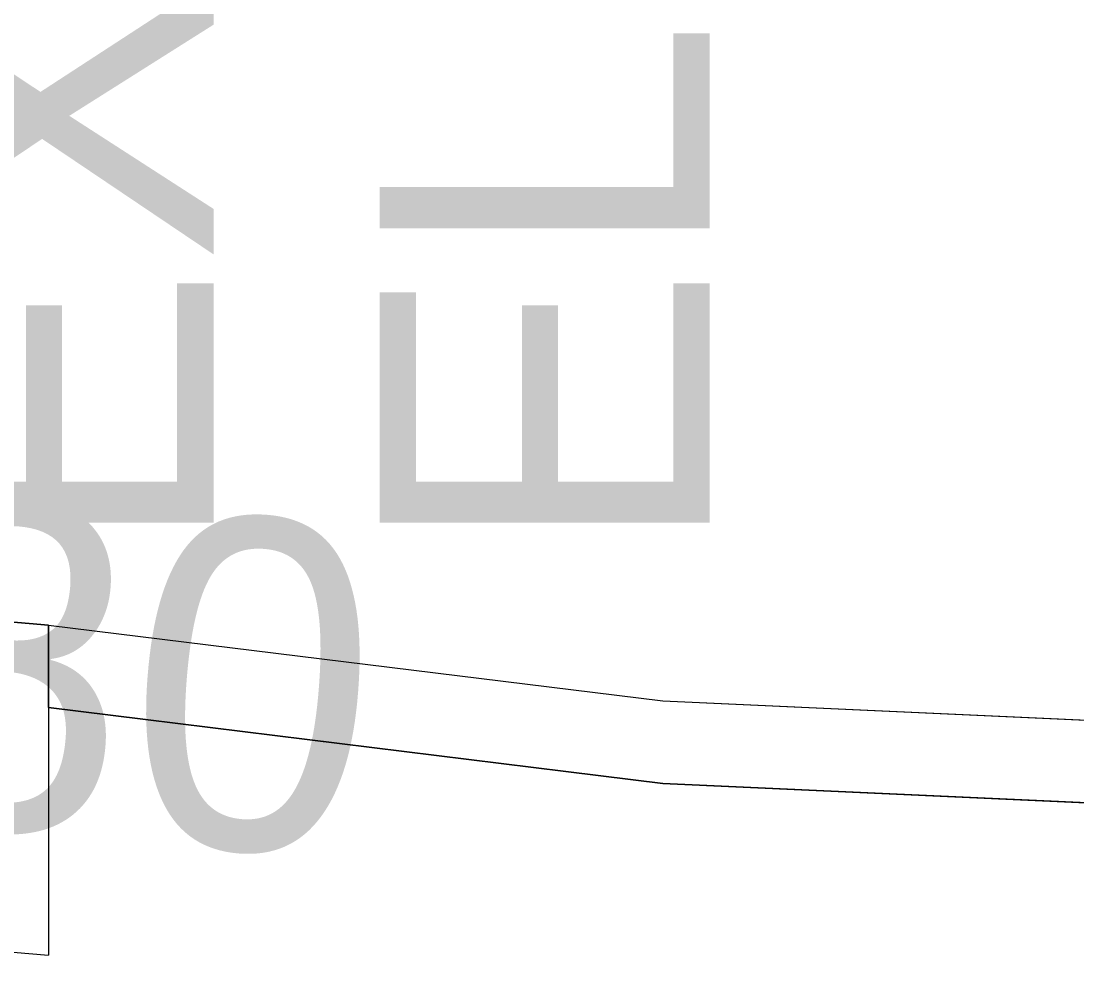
# Model space of a CAD drawing. Extents: x 1131015 to 1136271, y 133453 to 174329.
# Drawn here: x 1132354.359 to 1132357.556, y 159679.167 to 159682.04 of the extents above; entities that cross this region are included whole.
import ezdxf

# ---------------------------------------------------------------- set-up
doc = ezdxf.new("R2010")
doc.units = 0
for name, color, linetype in [('DESIGN - EARTHWORK - Shapes', 7, 'Continuous'), ('DESIGN - TYPICAL - Finished Grade Slopes Text', 7, 'Continuous'), ('SURVEY - GROUND - Bottom of Topsoil Layer', 7, 'Continuous'), ('SURVEY - GROUND - Existing Pavement Layer', 7, 'Continuous'), ('SURVEY - GROUND - Existing Pavement Text', 7, 'Continuous'), ('SURVEY - GROUND - Top of Ground', 7, 'Continuous')]:
    doc.layers.add(name, color=color, linetype=linetype)

msp = doc.modelspace()

# ---------------------------------------------------------------- linework, layer by layer
at = {"layer": 'DESIGN - EARTHWORK - Shapes'}
for points in [[(1132370.105, 159679.4501), (1132366.4043, 159677.6227), (1132362.1862, 159678.5494), (1132358.7409, 159679.6208), (1132356.3018, 159679.7313), (1132354.4417, 159679.9612), (1132354.4417, 159680.2112), (1132352.2424, 159680.4006), (1132345.8885, 159680.9622), (1132340.4556, 159681.2351), (1132337.624, 159681.3773), (1132336.2607, 159681.4184), (1132336.2607, 159681.1684), (1132329.4034, 159680.9075), (1132328.7729, 159680.8833), (1132332.4556, 159680.5887), (1132340.4556, 159679.9487), (1132348.4556, 159679.3087), (1132352.4556, 159678.9887), (1132356.4556, 159678.6687), (1132358.4556, 159678.5087), (1132366.3968, 159676.5234), (1132370.4556, 159675.5087)], [(1132370.105, 159679.4501), (1132366.4043, 159677.6227), (1132362.1862, 159678.5494), (1132358.7409, 159679.6208), (1132356.3018, 159679.7313), (1132354.4417, 159679.9612), (1132354.4417, 159680.2112), (1132352.2424, 159680.4006), (1132345.8885, 159680.9622), (1132340.4556, 159681.2351), (1132337.624, 159681.3773), (1132336.2607, 159681.4184), (1132336.2607, 159681.1684), (1132329.4034, 159680.9075), (1132328.7729, 159680.8833), (1132332.4556, 159680.5887), (1132340.4556, 159679.9487), (1132348.4556, 159679.3087), (1132352.4556, 159678.9887), (1132356.4556, 159678.6687), (1132358.4556, 159678.5087), (1132366.3968, 159676.5234), (1132370.4556, 159675.5087)], [(1132370.4556, 159675.5087), (1132366.3968, 159676.5234), (1132358.4556, 159678.5087), (1132356.4556, 159678.6687), (1132352.4556, 159678.9887), (1132348.4556, 159679.3087), (1132340.4556, 159679.9487), (1132332.4556, 159680.5887), (1132328.7729, 159680.8833), (1132329.4034, 159680.9075), (1132336.2607, 159681.1684), (1132336.2607, 159681.4184), (1132337.624, 159681.3773), (1132340.4556, 159681.2351), (1132345.8885, 159680.9622), (1132352.2424, 159680.4006), (1132354.4417, 159680.2112), (1132354.4417, 159679.9612), (1132356.3018, 159679.7313), (1132358.7409, 159679.6208), (1132362.1862, 159678.5494), (1132366.4043, 159677.6227), (1132370.105, 159679.4501)], [(1132370.105, 159679.4501), (1132366.4043, 159677.6227), (1132362.1862, 159678.5494), (1132358.7409, 159679.6208), (1132356.3018, 159679.7313), (1132354.4417, 159679.9612), (1132354.4417, 159680.2112), (1132352.2424, 159680.4006), (1132345.8885, 159680.9622), (1132340.4556, 159681.2351), (1132337.624, 159681.3773), (1132336.2607, 159681.4184), (1132336.2607, 159681.1684), (1132329.4034, 159680.9075), (1132328.7729, 159680.8833), (1132332.4556, 159680.5887), (1132340.4556, 159679.9487), (1132348.4556, 159679.3087), (1132352.4556, 159678.9887), (1132356.4556, 159678.6687), (1132358.4556, 159678.5087), (1132366.3968, 159676.5234), (1132370.4556, 159675.5087)], [(1132370.105, 159679.4501), (1132366.4043, 159677.6227), (1132362.1862, 159678.5494), (1132358.7409, 159679.6208), (1132356.3018, 159679.7313), (1132354.4417, 159679.9612), (1132354.4417, 159680.2112), (1132352.2424, 159680.4006), (1132345.8885, 159680.9622), (1132340.4556, 159681.2351), (1132337.624, 159681.3773), (1132336.2607, 159681.4184), (1132336.2607, 159681.1684), (1132329.4034, 159680.9075), (1132328.7729, 159680.8833), (1132332.4556, 159680.5887), (1132340.4556, 159679.9487), (1132348.4556, 159679.3087), (1132352.4556, 159678.9887), (1132356.4556, 159678.6687), (1132358.4556, 159678.5087), (1132366.3968, 159676.5234), (1132370.4556, 159675.5087)], [(1132370.105, 159679.4501), (1132366.4043, 159677.6227), (1132362.1862, 159678.5494), (1132358.7409, 159679.6208), (1132356.3018, 159679.7313), (1132354.4417, 159679.9612), (1132354.4417, 159680.2112), (1132352.2424, 159680.4006), (1132345.8885, 159680.9622), (1132340.4556, 159681.2351), (1132337.624, 159681.3773), (1132336.2607, 159681.4184), (1132336.2607, 159681.1684), (1132329.4034, 159680.9075), (1132328.7729, 159680.8833), (1132332.4556, 159680.5887), (1132340.4556, 159679.9487), (1132348.4556, 159679.3087), (1132352.4556, 159678.9887), (1132356.4556, 159678.6687), (1132358.4556, 159678.5087), (1132366.3968, 159676.5234), (1132370.4556, 159675.5087)], [(1132370.105, 159679.4501), (1132366.4043, 159677.6227), (1132362.1862, 159678.5494), (1132358.7409, 159679.6208), (1132356.3018, 159679.7313), (1132354.4417, 159679.9612), (1132354.4417, 159680.2112), (1132352.2424, 159680.4006), (1132345.8885, 159680.9622), (1132340.4556, 159681.2351), (1132337.624, 159681.3773), (1132336.2607, 159681.4184), (1132336.2607, 159681.1684), (1132329.4034, 159680.9075), (1132328.7729, 159680.8833), (1132332.4556, 159680.5887), (1132340.4556, 159679.9487), (1132348.4556, 159679.3087), (1132352.4556, 159678.9887), (1132356.4556, 159678.6687), (1132358.4556, 159678.5087), (1132366.3968, 159676.5234), (1132370.4556, 159675.5087)], [(1132370.105, 159679.4501), (1132366.4043, 159677.6227), (1132362.1862, 159678.5494), (1132358.7409, 159679.6208), (1132356.3018, 159679.7313), (1132354.4417, 159679.9612), (1132354.4417, 159680.2112), (1132352.2424, 159680.4006), (1132345.8885, 159680.9622), (1132340.4556, 159681.2351), (1132337.624, 159681.3773), (1132336.2607, 159681.4184), (1132336.2607, 159681.1684), (1132329.4034, 159680.9075), (1132328.7729, 159680.8833), (1132332.4556, 159680.5887), (1132340.4556, 159679.9487), (1132348.4556, 159679.3087), (1132352.4556, 159678.9887), (1132356.4556, 159678.6687), (1132358.4556, 159678.5087), (1132366.3968, 159676.5234), (1132370.4556, 159675.5087)], [(1132370.105, 159679.4501), (1132366.4043, 159677.6227), (1132362.1862, 159678.5494), (1132358.7409, 159679.6208), (1132356.3018, 159679.7313), (1132354.4417, 159679.9612), (1132354.4417, 159680.2112), (1132352.2424, 159680.4006), (1132345.8885, 159680.9622), (1132340.4556, 159681.2351), (1132337.624, 159681.3773), (1132336.2607, 159681.4184), (1132336.2607, 159681.1684), (1132329.4034, 159680.9075), (1132328.7729, 159680.8833), (1132332.4556, 159680.5887), (1132340.4556, 159679.9487), (1132348.4556, 159679.3087), (1132352.4556, 159678.9887), (1132356.4556, 159678.6687), (1132358.4556, 159678.5087), (1132366.3968, 159676.5234), (1132370.4556, 159675.5087)], [(1132370.4556, 159675.5087), (1132366.3968, 159676.5234), (1132358.4556, 159678.5087), (1132356.4556, 159678.6687), (1132352.4556, 159678.9887), (1132348.4556, 159679.3087), (1132340.4556, 159679.9487), (1132332.4556, 159680.5887), (1132328.7729, 159680.8833), (1132329.4034, 159680.9075), (1132336.2607, 159681.1684), (1132336.2607, 159681.4184), (1132337.624, 159681.3773), (1132340.4556, 159681.2351), (1132345.8885, 159680.9622), (1132352.2424, 159680.4006), (1132354.4417, 159680.2112), (1132354.4417, 159679.9612), (1132356.3018, 159679.7313), (1132358.7409, 159679.6208), (1132362.1862, 159678.5494), (1132366.4043, 159677.6227), (1132370.105, 159679.4501)], [(1132370.4556, 159675.5087), (1132366.3968, 159676.5234), (1132358.4556, 159678.5087), (1132356.4556, 159678.6687), (1132352.4556, 159678.9887), (1132348.4556, 159679.3087), (1132340.4556, 159679.9487), (1132332.4556, 159680.5887), (1132328.7729, 159680.8833), (1132329.4034, 159680.9075), (1132336.2607, 159681.1684), (1132336.2607, 159681.4184), (1132337.624, 159681.3773), (1132340.4556, 159681.2351), (1132345.8885, 159680.9622), (1132352.2424, 159680.4006), (1132354.4417, 159680.2112), (1132354.4417, 159679.9612), (1132356.3018, 159679.7313), (1132358.7409, 159679.6208), (1132362.1862, 159678.5494), (1132366.4043, 159677.6227), (1132370.105, 159679.4501)], [(1132370.4556, 159675.5087), (1132366.3968, 159676.5234), (1132358.4556, 159678.5087), (1132356.4556, 159678.6687), (1132352.4556, 159678.9887), (1132348.4556, 159679.3087), (1132340.4556, 159679.9487), (1132332.4556, 159680.5887), (1132328.7729, 159680.8833), (1132329.4034, 159680.9075), (1132336.2607, 159681.1684), (1132336.2607, 159681.4184), (1132337.624, 159681.3773), (1132340.4556, 159681.2351), (1132345.8885, 159680.9622), (1132352.2424, 159680.4006), (1132354.4417, 159680.2112), (1132354.4417, 159679.9612), (1132356.3018, 159679.7313), (1132358.7409, 159679.6208), (1132362.1862, 159678.5494), (1132366.4043, 159677.6227), (1132370.105, 159679.4501)], [(1132370.4556, 159675.5087), (1132366.3968, 159676.5234), (1132358.4556, 159678.5087), (1132356.4556, 159678.6687), (1132352.4556, 159678.9887), (1132348.4556, 159679.3087), (1132340.4556, 159679.9487), (1132332.4556, 159680.5887), (1132328.7729, 159680.8833), (1132329.4034, 159680.9075), (1132336.2607, 159681.1684), (1132336.2607, 159681.4184), (1132337.624, 159681.3773), (1132340.4556, 159681.2351), (1132345.8885, 159680.9622), (1132352.2424, 159680.4006), (1132354.4417, 159680.2112), (1132354.4417, 159679.9612), (1132356.3018, 159679.7313), (1132358.7409, 159679.6208), (1132362.1862, 159678.5494), (1132366.4043, 159677.6227), (1132370.105, 159679.4501)], [(1132370.4556, 159675.5087), (1132366.3968, 159676.5234), (1132358.4556, 159678.5087), (1132356.4556, 159678.6687), (1132352.4556, 159678.9887), (1132348.4556, 159679.3087), (1132340.4556, 159679.9487), (1132332.4556, 159680.5887), (1132328.7729, 159680.8833), (1132329.4034, 159680.9075), (1132336.2607, 159681.1684), (1132336.2607, 159681.4184), (1132337.624, 159681.3773), (1132340.4556, 159681.2351), (1132345.8885, 159680.9622), (1132352.2424, 159680.4006), (1132354.4417, 159680.2112), (1132354.4417, 159679.9612), (1132356.3018, 159679.7313), (1132358.7409, 159679.6208), (1132362.1862, 159678.5494), (1132366.4043, 159677.6227), (1132370.105, 159679.4501)], [(1132370.4556, 159675.5087), (1132366.3968, 159676.5234), (1132358.4556, 159678.5087), (1132356.4556, 159678.6687), (1132352.4556, 159678.9887), (1132348.4556, 159679.3087), (1132340.4556, 159679.9487), (1132332.4556, 159680.5887), (1132328.7729, 159680.8833), (1132329.4034, 159680.9075), (1132336.2607, 159681.1684), (1132336.2607, 159681.4184), (1132337.624, 159681.3773), (1132340.4556, 159681.2351), (1132345.8885, 159680.9622), (1132352.2424, 159680.4006), (1132354.4417, 159680.2112), (1132354.4417, 159679.9612), (1132356.3018, 159679.7313), (1132358.7409, 159679.6208), (1132362.1862, 159678.5494), (1132366.4043, 159677.6227), (1132370.105, 159679.4501)], [(1132370.4556, 159675.5087), (1132366.3968, 159676.5234), (1132358.4556, 159678.5087), (1132356.4556, 159678.6687), (1132352.4556, 159678.9887), (1132348.4556, 159679.3087), (1132340.4556, 159679.9487), (1132332.4556, 159680.5887), (1132328.7729, 159680.8833), (1132329.4034, 159680.9075), (1132336.2607, 159681.1684), (1132336.2607, 159681.4184), (1132337.624, 159681.3773), (1132340.4556, 159681.2351), (1132345.8885, 159680.9622), (1132352.2424, 159680.4006), (1132354.4417, 159680.2112), (1132354.4417, 159679.9612), (1132356.3018, 159679.7313), (1132358.7409, 159679.6208), (1132362.1862, 159678.5494), (1132366.4043, 159677.6227), (1132370.105, 159679.4501)], [(1132370.4556, 159675.5087), (1132366.3968, 159676.5234), (1132358.4556, 159678.5087), (1132356.4556, 159678.6687), (1132352.4556, 159678.9887), (1132348.4556, 159679.3087), (1132340.4556, 159679.9487), (1132332.4556, 159680.5887), (1132328.7729, 159680.8833), (1132329.4034, 159680.9075), (1132336.2607, 159681.1684), (1132336.2607, 159681.4184), (1132337.624, 159681.3773), (1132340.4556, 159681.2351), (1132345.8885, 159680.9622), (1132352.2424, 159680.4006), (1132354.4417, 159680.2112), (1132354.4417, 159679.9612), (1132356.3018, 159679.7313), (1132358.7409, 159679.6208), (1132362.1862, 159678.5494), (1132366.4043, 159677.6227), (1132370.105, 159679.4501)], [(1132370.4556, 159675.5087), (1132366.3968, 159676.5234), (1132358.4556, 159678.5087), (1132356.4556, 159678.6687), (1132352.4556, 159678.9887), (1132348.4556, 159679.3087), (1132340.4556, 159679.9487), (1132332.4556, 159680.5887), (1132328.7729, 159680.8833), (1132329.4034, 159680.9075), (1132336.2607, 159681.1684), (1132336.2607, 159681.4184), (1132337.624, 159681.3773), (1132340.4556, 159681.2351), (1132345.8885, 159680.9622), (1132352.2424, 159680.4006), (1132354.4417, 159680.2112), (1132354.4417, 159679.9612), (1132356.3018, 159679.7313), (1132358.7409, 159679.6208), (1132362.1862, 159678.5494), (1132366.4043, 159677.6227), (1132370.105, 159679.4501)]]:
    msp.add_lwpolyline(points, dxfattribs=at)
for points in [[(1132370.105, 159679.7001), (1132372.8562, 159681.0913), (1132382.7627, 159681.2142), (1132384.523, 159681.2328), (1132387.4662, 159681.1789), (1132386.7552, 159680.9419), (1132384.523, 159680.9828), (1132382.7627, 159680.9642), (1132372.8562, 159680.8413), (1132370.105, 159679.4501), (1132366.4043, 159677.6227), (1132362.1862, 159678.5494), (1132358.7409, 159679.6208), (1132356.3018, 159679.7313), (1132354.4417, 159679.9612), (1132354.4417, 159680.2112), (1132356.3018, 159679.9813), (1132358.7409, 159679.8708), (1132362.1862, 159678.7994), (1132366.4043, 159677.8727)], [(1132370.105, 159679.7001), (1132372.8562, 159681.0913), (1132382.7627, 159681.2142), (1132384.523, 159681.2328), (1132387.4662, 159681.1789), (1132386.7552, 159680.9419), (1132384.523, 159680.9828), (1132382.7627, 159680.9642), (1132372.8562, 159680.8413), (1132370.105, 159679.4501), (1132366.4043, 159677.6227), (1132362.1862, 159678.5494), (1132358.7409, 159679.6208), (1132356.3018, 159679.7313), (1132354.4417, 159679.9612), (1132354.4417, 159680.2112), (1132356.3018, 159679.9813), (1132358.7409, 159679.8708), (1132362.1862, 159678.7994), (1132366.4043, 159677.8727)], [(1132370.105, 159679.7001), (1132372.8562, 159681.0913), (1132382.7627, 159681.2142), (1132384.523, 159681.2328), (1132387.4662, 159681.1789), (1132386.7552, 159680.9419), (1132384.523, 159680.9828), (1132382.7627, 159680.9642), (1132372.8562, 159680.8413), (1132370.105, 159679.4501), (1132366.4043, 159677.6227), (1132362.1862, 159678.5494), (1132358.7409, 159679.6208), (1132356.3018, 159679.7313), (1132354.4417, 159679.9612), (1132354.4417, 159680.2112), (1132356.3018, 159679.9813), (1132358.7409, 159679.8708), (1132362.1862, 159678.7994), (1132366.4043, 159677.8727)], [(1132370.105, 159679.7001), (1132372.8562, 159681.0913), (1132382.7627, 159681.2142), (1132384.523, 159681.2328), (1132387.4662, 159681.1789), (1132386.7552, 159680.9419), (1132384.523, 159680.9828), (1132382.7627, 159680.9642), (1132372.8562, 159680.8413), (1132370.105, 159679.4501), (1132366.4043, 159677.6227), (1132362.1862, 159678.5494), (1132358.7409, 159679.6208), (1132356.3018, 159679.7313), (1132354.4417, 159679.9612), (1132354.4417, 159680.2112), (1132356.3018, 159679.9813), (1132358.7409, 159679.8708), (1132362.1862, 159678.7994), (1132366.4043, 159677.8727)], [(1132370.105, 159679.7001), (1132372.8562, 159681.0913), (1132382.7627, 159681.2142), (1132384.523, 159681.2328), (1132387.4662, 159681.1789), (1132386.7552, 159680.9419), (1132384.523, 159680.9828), (1132382.7627, 159680.9642), (1132372.8562, 159680.8413), (1132370.105, 159679.4501), (1132366.4043, 159677.6227), (1132362.1862, 159678.5494), (1132358.7409, 159679.6208), (1132356.3018, 159679.7313), (1132354.4417, 159679.9612), (1132354.4417, 159680.2112), (1132356.3018, 159679.9813), (1132358.7409, 159679.8708), (1132362.1862, 159678.7994), (1132366.4043, 159677.8727)], [(1132354.4417, 159680.2112), (1132356.3018, 159679.9813), (1132358.7409, 159679.8708), (1132362.1862, 159678.7994), (1132366.4043, 159677.8727), (1132370.105, 159679.7001), (1132372.8562, 159681.0913), (1132382.7627, 159681.2142), (1132384.523, 159681.2328), (1132387.4662, 159681.1789), (1132386.7552, 159680.9419), (1132384.523, 159680.9828), (1132382.7627, 159680.9642), (1132372.8562, 159680.8413), (1132370.105, 159679.4501), (1132366.4043, 159677.6227), (1132362.1862, 159678.5494), (1132358.7409, 159679.6208), (1132356.3018, 159679.7313), (1132354.4417, 159679.9612)], [(1132382.7627, 159681.2142), (1132384.523, 159681.2328), (1132387.4662, 159681.1789), (1132386.7552, 159680.9419), (1132384.523, 159680.9828), (1132382.7627, 159680.9642), (1132372.8562, 159680.8413), (1132370.105, 159679.4501), (1132366.4043, 159677.6227), (1132362.1862, 159678.5494), (1132358.7409, 159679.6208), (1132356.3018, 159679.7313), (1132354.4417, 159679.9612), (1132354.4417, 159680.2112), (1132356.3018, 159679.9813), (1132358.7409, 159679.8708), (1132362.1862, 159678.7994), (1132366.4043, 159677.8727), (1132370.105, 159679.7001), (1132372.8562, 159681.0913)], [(1132354.4417, 159680.2112), (1132356.3018, 159679.9813), (1132358.7409, 159679.8708), (1132362.1862, 159678.7994), (1132366.4043, 159677.8727), (1132370.105, 159679.7001), (1132372.8562, 159681.0913), (1132382.7627, 159681.2142), (1132384.523, 159681.2328), (1132387.4662, 159681.1789), (1132386.7552, 159680.9419), (1132384.523, 159680.9828), (1132382.7627, 159680.9642), (1132372.8562, 159680.8413), (1132370.105, 159679.4501), (1132366.4043, 159677.6227), (1132362.1862, 159678.5494), (1132358.7409, 159679.6208), (1132356.3018, 159679.7313), (1132354.4417, 159679.9612)], [(1132354.4417, 159680.2112), (1132356.3018, 159679.9813), (1132358.7409, 159679.8708), (1132362.1862, 159678.7994), (1132366.4043, 159677.8727), (1132370.105, 159679.7001), (1132372.8562, 159681.0913), (1132382.7627, 159681.2142), (1132384.523, 159681.2328), (1132387.4662, 159681.1789), (1132386.7552, 159680.9419), (1132384.523, 159680.9828), (1132382.7627, 159680.9642), (1132372.8562, 159680.8413), (1132370.105, 159679.4501), (1132366.4043, 159677.6227), (1132362.1862, 159678.5494), (1132358.7409, 159679.6208), (1132356.3018, 159679.7313), (1132354.4417, 159679.9612)], [(1132382.7627, 159681.2142), (1132384.523, 159681.2328), (1132387.4662, 159681.1789), (1132386.7552, 159680.9419), (1132384.523, 159680.9828), (1132382.7627, 159680.9642), (1132372.8562, 159680.8413), (1132370.105, 159679.4501), (1132366.4043, 159677.6227), (1132362.1862, 159678.5494), (1132358.7409, 159679.6208), (1132356.3018, 159679.7313), (1132354.4417, 159679.9612), (1132354.4417, 159680.2112), (1132356.3018, 159679.9813), (1132358.7409, 159679.8708), (1132362.1862, 159678.7994), (1132366.4043, 159677.8727), (1132370.105, 159679.7001), (1132372.8562, 159681.0913)], [(1132382.7627, 159681.2142), (1132384.523, 159681.2328), (1132387.4662, 159681.1789), (1132386.7552, 159680.9419), (1132384.523, 159680.9828), (1132382.7627, 159680.9642), (1132372.8562, 159680.8413), (1132370.105, 159679.4501), (1132366.4043, 159677.6227), (1132362.1862, 159678.5494), (1132358.7409, 159679.6208), (1132356.3018, 159679.7313), (1132354.4417, 159679.9612), (1132354.4417, 159680.2112), (1132356.3018, 159679.9813), (1132358.7409, 159679.8708), (1132362.1862, 159678.7994), (1132366.4043, 159677.8727), (1132370.105, 159679.7001), (1132372.8562, 159681.0913)], [(1132382.7627, 159681.2142), (1132384.523, 159681.2328), (1132387.4662, 159681.1789), (1132386.7552, 159680.9419), (1132384.523, 159680.9828), (1132382.7627, 159680.9642), (1132372.8562, 159680.8413), (1132370.105, 159679.4501), (1132366.4043, 159677.6227), (1132362.1862, 159678.5494), (1132358.7409, 159679.6208), (1132356.3018, 159679.7313), (1132354.4417, 159679.9612), (1132354.4417, 159680.2112), (1132356.3018, 159679.9813), (1132358.7409, 159679.8708), (1132362.1862, 159678.7994), (1132366.4043, 159677.8727), (1132370.105, 159679.7001), (1132372.8562, 159681.0913)], [(1132382.7627, 159681.2142), (1132384.523, 159681.2328), (1132387.4662, 159681.1789), (1132386.7552, 159680.9419), (1132384.523, 159680.9828), (1132382.7627, 159680.9642), (1132372.8562, 159680.8413), (1132370.105, 159679.4501), (1132366.4043, 159677.6227), (1132362.1862, 159678.5494), (1132358.7409, 159679.6208), (1132356.3018, 159679.7313), (1132354.4417, 159679.9612), (1132354.4417, 159680.2112), (1132356.3018, 159679.9813), (1132358.7409, 159679.8708), (1132362.1862, 159678.7994), (1132366.4043, 159677.8727), (1132370.105, 159679.7001), (1132372.8562, 159681.0913)], [(1132382.7627, 159681.2142), (1132384.523, 159681.2328), (1132387.4662, 159681.1789), (1132386.7552, 159680.9419), (1132384.523, 159680.9828), (1132382.7627, 159680.9642), (1132372.8562, 159680.8413), (1132370.105, 159679.4501), (1132366.4043, 159677.6227), (1132362.1862, 159678.5494), (1132358.7409, 159679.6208), (1132356.3018, 159679.7313), (1132354.4417, 159679.9612), (1132354.4417, 159680.2112), (1132356.3018, 159679.9813), (1132358.7409, 159679.8708), (1132362.1862, 159678.7994), (1132366.4043, 159677.8727), (1132370.105, 159679.7001), (1132372.8562, 159681.0913)], [(1132382.7627, 159681.2142), (1132384.523, 159681.2328), (1132387.4662, 159681.1789), (1132386.7552, 159680.9419), (1132384.523, 159680.9828), (1132382.7627, 159680.9642), (1132372.8562, 159680.8413), (1132370.105, 159679.4501), (1132366.4043, 159677.6227), (1132362.1862, 159678.5494), (1132358.7409, 159679.6208), (1132356.3018, 159679.7313), (1132354.4417, 159679.9612), (1132354.4417, 159680.2112), (1132356.3018, 159679.9813), (1132358.7409, 159679.8708), (1132362.1862, 159678.7994), (1132366.4043, 159677.8727), (1132370.105, 159679.7001), (1132372.8562, 159681.0913)], [(1132382.7627, 159681.2142), (1132384.523, 159681.2328), (1132387.4662, 159681.1789), (1132386.7552, 159680.9419), (1132384.523, 159680.9828), (1132382.7627, 159680.9642), (1132372.8562, 159680.8413), (1132370.105, 159679.4501), (1132366.4043, 159677.6227), (1132362.1862, 159678.5494), (1132358.7409, 159679.6208), (1132356.3018, 159679.7313), (1132354.4417, 159679.9612), (1132354.4417, 159680.2112), (1132356.3018, 159679.9813), (1132358.7409, 159679.8708), (1132362.1862, 159678.7994), (1132366.4043, 159677.8727), (1132370.105, 159679.7001), (1132372.8562, 159681.0913)], [(1132382.7627, 159681.2142), (1132384.523, 159681.2328), (1132387.4662, 159681.1789), (1132386.7552, 159680.9419), (1132384.523, 159680.9828), (1132382.7627, 159680.9642), (1132372.8562, 159680.8413), (1132370.105, 159679.4501), (1132366.4043, 159677.6227), (1132362.1862, 159678.5494), (1132358.7409, 159679.6208), (1132356.3018, 159679.7313), (1132354.4417, 159679.9612), (1132354.4417, 159680.2112), (1132356.3018, 159679.9813), (1132358.7409, 159679.8708), (1132362.1862, 159678.7994), (1132366.4043, 159677.8727), (1132370.105, 159679.7001), (1132372.8562, 159681.0913)], [(1132382.7627, 159681.2142), (1132384.523, 159681.2328), (1132387.4662, 159681.1789), (1132386.7552, 159680.9419), (1132384.523, 159680.9828), (1132382.7627, 159680.9642), (1132372.8562, 159680.8413), (1132370.105, 159679.4501), (1132366.4043, 159677.6227), (1132362.1862, 159678.5494), (1132358.7409, 159679.6208), (1132356.3018, 159679.7313), (1132354.4417, 159679.9612), (1132354.4417, 159680.2112), (1132356.3018, 159679.9813), (1132358.7409, 159679.8708), (1132362.1862, 159678.7994), (1132366.4043, 159677.8727), (1132370.105, 159679.7001), (1132372.8562, 159681.0913)]]:
    msp.add_lwpolyline(points, close=True, dxfattribs=at)
at = {"layer": 'SURVEY - GROUND - Bottom of Topsoil Layer'}
for p, q in [((1132354.4417, 159679.9612), (1132354.4417, 159680.2112)), ((1132354.4417, 159679.9612), (1132356.3018, 159679.7313)), ((1132356.3018, 159679.7313), (1132358.7409, 159679.6208))]:
    msp.add_line(p, q, dxfattribs=at)
at = {"layer": 'SURVEY - GROUND - Existing Pavement Layer'}
for p in [(1132354.4417, 159680.2112), (1132352.2424, 159679.4006)]:
    msp.add_line(p, (1132354.4417, 159679.2112), dxfattribs=at)
at = {"layer": 'SURVEY - GROUND - Top of Ground'}
for p, q in [((1132352.2424, 159680.4006), (1132354.4417, 159680.2112)), ((1132354.4417, 159680.2112), (1132356.3018, 159679.9813)), ((1132356.3018, 159679.9813), (1132358.7409, 159679.8708))]:
    msp.add_line(p, q, dxfattribs=at)

# ---------------------------------------------------------------- texts
at = {"layer": 'DESIGN - TYPICAL - Finished Grade Slopes Text'}
msp.add_text('-0.080', height=1, rotation=355.4261, dxfattribs=at).set_placement((1132351.6115, 159679.8062))
at = {"layer": 'SURVEY - GROUND - Existing Pavement Text'}
for s, p in [('EL.1005.56', (1132356.4439, 159680.4112)), ('EX. EOP', (1132354.9417, 159680.4112))]:
    msp.add_text(s, height=1, rotation=90, dxfattribs=at).set_placement(p)

doc.saveas('drawing.dxf')
